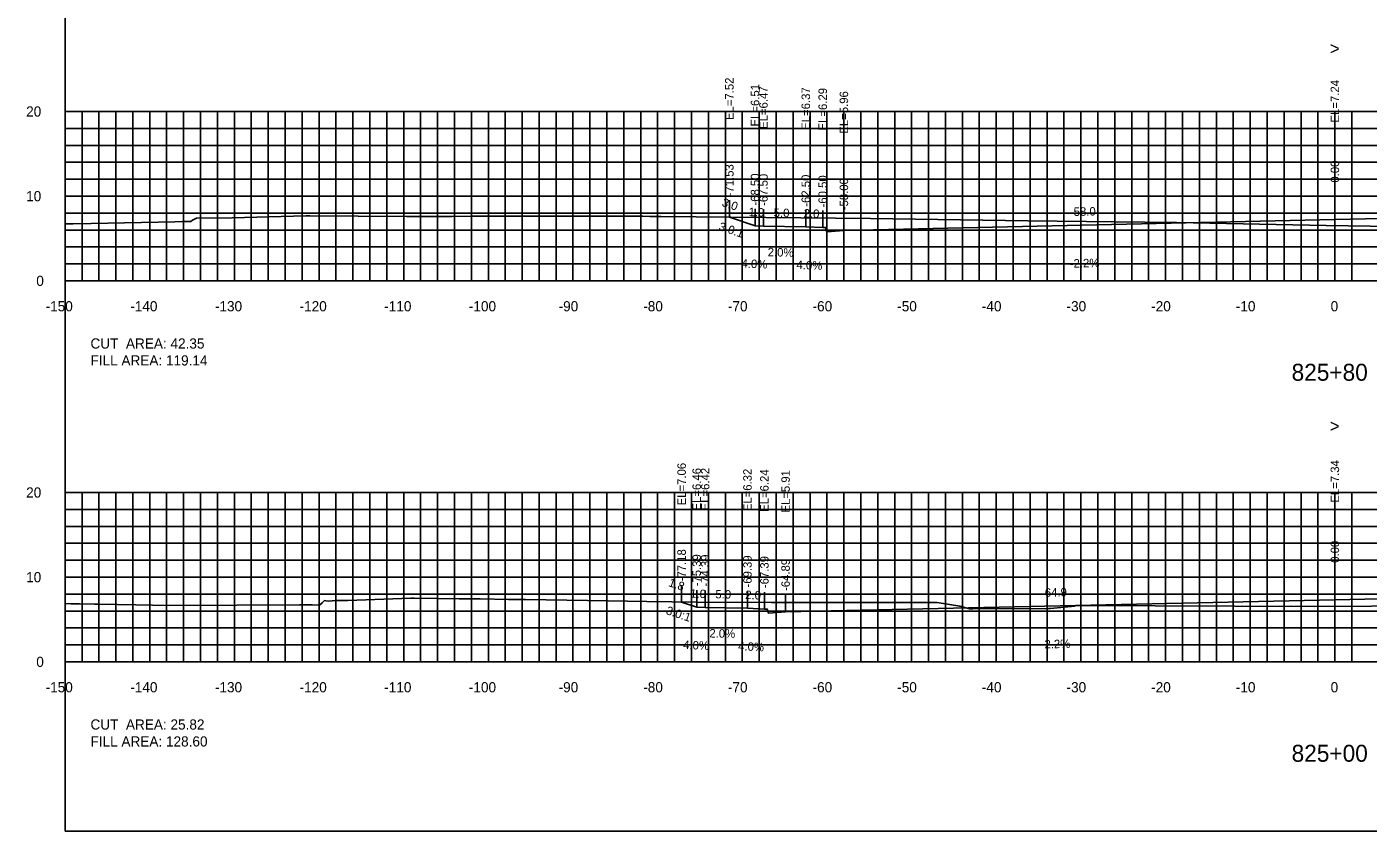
# Model space of a CAD drawing. Extents: x 1797419 to 1809236, y 248759 to 251512.
# Drawn here: x 1806896.5 to 1807054.9, y 250854.9 to 250949.9 of the extents above; entities that cross this region are included whole.
import ezdxf

# ---------------------------------------------------------------- set-up
doc = ezdxf.new("R2010")
doc.units = 0
for name, color, linetype in [('1', 7, 'Continuous'), ('10', 7, 'Continuous'), ('3', 7, 'Continuous'), ('31', 7, 'Continuous'), ('4', 7, 'Continuous'), ('60', 7, 'Continuous'), ('ANNO-TXT', 7, 'Continuous'), ('CL-CNST', 7, 'Continuous'), ('Level 62', 7, 'Continuous'), ('M-ROADS', 7, 'Continuous')]:
    doc.layers.add(name, color=color, linetype=linetype)

msp = doc.modelspace()

# ---------------------------------------------------------------- linework, layer by layer
for p, q in [((1806979.47, 250927.41), (1806979.47, 250929.41)), ((1806982.5, 250926.4), (1806982.5, 250928.4)), ((1806983.5, 250926.36), (1806983.5, 250928.36)), ((1806988.5, 250926.26), (1806988.5, 250928.26)), ((1806990.5, 250926.18), (1806990.5, 250928.18)), ((1807051, 250927.13), (1807051, 250929.13)), ((1806993, 250925.85), (1806993, 250927.85)), ((1806973.83, 250881.95), (1806973.83, 250883.95)), ((1807051, 250882.23), (1807051, 250884.23)), ((1806975.61, 250881.35), (1806975.61, 250883.35)), ((1806976.61, 250881.31), (1806976.61, 250883.31)), ((1806981.61, 250881.21), (1806981.61, 250883.21)), ((1806983.61, 250881.13), (1806983.61, 250883.13)), ((1806986.11, 250880.8), (1806986.11, 250882.8))]:
    msp.add_line(p, q)
msp.add_lwpolyline([(1806901, 250854.89), (1807201, 250854.89), (1807201, 251044.89), (1806901, 251044.89)], close=True)
at = {"layer": '60'}
for p, q in [((1806900.94, 250939.89), (1806901, 250939.89)), ((1806901, 250919.89), (1806901, 250939.89)), ((1806900.94, 250929.89), (1806901, 250929.89)), ((1806900.94, 250919.89), (1806901, 250919.89)), ((1806901, 250919.89), (1807201, 250919.89)), ((1806901, 250919.83), (1806901, 250919.89)), ((1806911, 250919.83), (1806911, 250919.89)), ((1806921, 250919.83), (1806921, 250919.89)), ((1806931, 250919.83), (1806931, 250919.89)), ((1806941, 250919.83), (1806941, 250919.89)), ((1806951, 250919.83), (1806951, 250919.89)), ((1806961, 250919.83), (1806961, 250919.89)), ((1806971, 250919.83), (1806971, 250919.89)), ((1806981, 250919.83), (1806981, 250919.89)), ((1806991, 250919.83), (1806991, 250919.89)), ((1807001, 250919.83), (1807001, 250919.89)), ((1807011, 250919.83), (1807011, 250919.89)), ((1807021, 250919.83), (1807021, 250919.89)), ((1807031, 250919.83), (1807031, 250919.89)), ((1807041, 250919.83), (1807041, 250919.89)), ((1807051, 250919.83), (1807051, 250919.89)), ((1806900.94, 250894.89), (1806901, 250894.89)), ((1806901, 250874.89), (1806901, 250894.89)), ((1806900.94, 250884.89), (1806901, 250884.89)), ((1806900.94, 250874.89), (1806901, 250874.89)), ((1806901, 250874.89), (1807201, 250874.89)), ((1806901, 250874.83), (1806901, 250874.89)), ((1806911, 250874.83), (1806911, 250874.89)), ((1806921, 250874.83), (1806921, 250874.89)), ((1806931, 250874.83), (1806931, 250874.89)), ((1806941, 250874.83), (1806941, 250874.89)), ((1806951, 250874.83), (1806951, 250874.89)), ((1806961, 250874.83), (1806961, 250874.89)), ((1806971, 250874.83), (1806971, 250874.89)), ((1806981, 250874.83), (1806981, 250874.89)), ((1806991, 250874.83), (1806991, 250874.89)), ((1807001, 250874.83), (1807001, 250874.89)), ((1807011, 250874.83), (1807011, 250874.89)), ((1807021, 250874.83), (1807021, 250874.89)), ((1807031, 250874.83), (1807031, 250874.89)), ((1807041, 250874.83), (1807041, 250874.89)), ((1807051, 250874.83), (1807051, 250874.89))]:
    msp.add_line(p, q, dxfattribs=at)
at = {"layer": 'CL-CNST'}
for points in [[(1806979.47, 250927.41), (1806982.5, 250926.4), (1806983.5, 250926.36), (1806988.5, 250926.26), (1806990.5, 250926.18), (1806990.83, 250926.18), (1806991, 250925.68), (1806993, 250925.85), (1807051, 250927.13), (1807109, 250928.4), (1807111, 250928.24), (1807111.17, 250928.74), (1807111.5, 250928.74), (1807113.5, 250928.82), (1807118.5, 250928.92), (1807119.5, 250928.96), (1807127.76, 250926.2)], [(1806973.83, 250881.95), (1806975.61, 250881.35), (1806976.61, 250881.31), (1806981.61, 250881.21), (1806983.61, 250881.13), (1806983.94, 250881.13), (1806984.11, 250880.63), (1806986.11, 250880.8), (1807051, 250882.23), (1807130.43, 250883.97), (1807132.43, 250883.81), (1807132.59, 250884.31), (1807132.92, 250884.31), (1807134.92, 250884.39), (1807139.92, 250884.49), (1807140.92, 250884.53), (1807146.69, 250882.61)]]:
    msp.add_lwpolyline(points, dxfattribs=at)
at = {"layer": 'Level 62'}
for p, q in [((1806901, 250939.89), (1807201, 250939.89)), ((1806901, 250919.89), (1806901, 250939.89)), ((1806903, 250919.89), (1806903, 250939.89)), ((1806905, 250919.89), (1806905, 250939.89)), ((1806907, 250919.89), (1806907, 250939.89)), ((1806909, 250919.89), (1806909, 250939.89)), ((1806911, 250919.89), (1806911, 250939.89)), ((1806913, 250919.89), (1806913, 250939.89)), ((1806915, 250919.89), (1806915, 250939.89)), ((1806917, 250919.89), (1806917, 250939.89)), ((1806919, 250919.89), (1806919, 250939.89)), ((1806921, 250919.89), (1806921, 250939.89)), ((1806923, 250919.89), (1806923, 250939.89)), ((1806925, 250919.89), (1806925, 250939.89)), ((1806927, 250919.89), (1806927, 250939.89)), ((1806929, 250919.89), (1806929, 250939.89)), ((1806931, 250919.89), (1806931, 250939.89)), ((1806933, 250919.89), (1806933, 250939.89)), ((1806935, 250919.89), (1806935, 250939.89)), ((1806937, 250919.89), (1806937, 250939.89)), ((1806939, 250919.89), (1806939, 250939.89)), ((1806941, 250919.89), (1806941, 250939.89)), ((1806943, 250919.89), (1806943, 250939.89)), ((1806945, 250919.89), (1806945, 250939.89)), ((1806947, 250919.89), (1806947, 250939.89)), ((1806949, 250919.89), (1806949, 250939.89)), ((1806951, 250919.89), (1806951, 250939.89)), ((1806953, 250919.89), (1806953, 250939.89)), ((1806955, 250919.89), (1806955, 250939.89)), ((1806957, 250919.89), (1806957, 250939.89)), ((1806959, 250919.89), (1806959, 250939.89)), ((1806961, 250919.89), (1806961, 250939.89)), ((1806963, 250919.89), (1806963, 250939.89)), ((1806965, 250919.89), (1806965, 250939.89)), ((1806967, 250919.89), (1806967, 250939.89)), ((1806969, 250919.89), (1806969, 250939.89)), ((1806971, 250919.89), (1806971, 250939.89)), ((1806973, 250919.89), (1806973, 250939.89)), ((1806975, 250919.89), (1806975, 250939.89)), ((1806977, 250919.89), (1806977, 250939.89)), ((1806979, 250919.89), (1806979, 250939.89)), ((1806981, 250919.89), (1806981, 250939.89)), ((1806983, 250919.89), (1806983, 250939.89)), ((1806985, 250919.89), (1806985, 250939.89)), ((1806987, 250919.89), (1806987, 250939.89)), ((1806989, 250919.89), (1806989, 250939.89)), ((1806991, 250919.89), (1806991, 250939.89)), ((1806993, 250919.89), (1806993, 250939.89)), ((1806995, 250919.89), (1806995, 250939.89)), ((1806997, 250919.89), (1806997, 250939.89)), ((1806999, 250919.89), (1806999, 250939.89)), ((1807001, 250919.89), (1807001, 250939.89)), ((1807003, 250919.89), (1807003, 250939.89)), ((1807005, 250919.89), (1807005, 250939.89)), ((1807007, 250919.89), (1807007, 250939.89)), ((1807009, 250919.89), (1807009, 250939.89)), ((1807011, 250919.89), (1807011, 250939.89)), ((1807013, 250919.89), (1807013, 250939.89)), ((1807015, 250919.89), (1807015, 250939.89)), ((1807017, 250919.89), (1807017, 250939.89)), ((1807019, 250919.89), (1807019, 250939.89)), ((1807021, 250919.89), (1807021, 250939.89)), ((1807023, 250919.89), (1807023, 250939.89)), ((1807025, 250919.89), (1807025, 250939.89)), ((1807027, 250919.89), (1807027, 250939.89)), ((1807029, 250919.89), (1807029, 250939.89)), ((1807031, 250919.89), (1807031, 250939.89)), ((1807033, 250919.89), (1807033, 250939.89)), ((1807035, 250919.89), (1807035, 250939.89)), ((1807037, 250919.89), (1807037, 250939.89)), ((1807039, 250919.89), (1807039, 250939.89)), ((1807041, 250919.89), (1807041, 250939.89)), ((1807043, 250919.89), (1807043, 250939.89)), ((1807045, 250919.89), (1807045, 250939.89)), ((1807047, 250919.89), (1807047, 250939.89)), ((1807049, 250919.89), (1807049, 250939.89)), ((1807051, 250919.89), (1807051, 250939.89)), ((1807053, 250919.89), (1807053, 250939.89)), ((1806901, 250937.89), (1807201, 250937.89)), ((1806901, 250935.89), (1807201, 250935.89)), ((1806901, 250933.89), (1807201, 250933.89)), ((1806901, 250931.89), (1807201, 250931.89)), ((1806901, 250929.89), (1807201, 250929.89)), ((1806901, 250927.89), (1807201, 250927.89)), ((1806901, 250925.89), (1807201, 250925.89)), ((1806901, 250923.89), (1807201, 250923.89)), ((1806901, 250921.89), (1807201, 250921.89)), ((1806901, 250919.89), (1807201, 250919.89)), ((1806901, 250894.89), (1807201, 250894.89)), ((1806901, 250874.89), (1806901, 250894.89)), ((1806903, 250874.89), (1806903, 250894.89)), ((1806905, 250874.89), (1806905, 250894.89)), ((1806907, 250874.89), (1806907, 250894.89)), ((1806909, 250874.89), (1806909, 250894.89)), ((1806911, 250874.89), (1806911, 250894.89)), ((1806913, 250874.89), (1806913, 250894.89)), ((1806915, 250874.89), (1806915, 250894.89)), ((1806917, 250874.89), (1806917, 250894.89)), ((1806919, 250874.89), (1806919, 250894.89)), ((1806921, 250874.89), (1806921, 250894.89)), ((1806923, 250874.89), (1806923, 250894.89)), ((1806925, 250874.89), (1806925, 250894.89)), ((1806927, 250874.89), (1806927, 250894.89)), ((1806929, 250874.89), (1806929, 250894.89)), ((1806931, 250874.89), (1806931, 250894.89)), ((1806933, 250874.89), (1806933, 250894.89)), ((1806935, 250874.89), (1806935, 250894.89)), ((1806937, 250874.89), (1806937, 250894.89)), ((1806939, 250874.89), (1806939, 250894.89)), ((1806941, 250874.89), (1806941, 250894.89)), ((1806943, 250874.89), (1806943, 250894.89)), ((1806945, 250874.89), (1806945, 250894.89)), ((1806947, 250874.89), (1806947, 250894.89)), ((1806949, 250874.89), (1806949, 250894.89)), ((1806951, 250874.89), (1806951, 250894.89)), ((1806953, 250874.89), (1806953, 250894.89)), ((1806955, 250874.89), (1806955, 250894.89)), ((1806957, 250874.89), (1806957, 250894.89)), ((1806959, 250874.89), (1806959, 250894.89)), ((1806961, 250874.89), (1806961, 250894.89)), ((1806963, 250874.89), (1806963, 250894.89)), ((1806965, 250874.89), (1806965, 250894.89)), ((1806967, 250874.89), (1806967, 250894.89)), ((1806969, 250874.89), (1806969, 250894.89)), ((1806971, 250874.89), (1806971, 250894.89)), ((1806973, 250874.89), (1806973, 250894.89)), ((1806975, 250874.89), (1806975, 250894.89)), ((1806977, 250874.89), (1806977, 250894.89)), ((1806979, 250874.89), (1806979, 250894.89)), ((1806981, 250874.89), (1806981, 250894.89)), ((1806983, 250874.89), (1806983, 250894.89)), ((1806985, 250874.89), (1806985, 250894.89)), ((1806987, 250874.89), (1806987, 250894.89)), ((1806989, 250874.89), (1806989, 250894.89)), ((1806991, 250874.89), (1806991, 250894.89)), ((1806993, 250874.89), (1806993, 250894.89)), ((1806995, 250874.89), (1806995, 250894.89)), ((1806997, 250874.89), (1806997, 250894.89)), ((1806999, 250874.89), (1806999, 250894.89)), ((1807001, 250874.89), (1807001, 250894.89)), ((1807003, 250874.89), (1807003, 250894.89)), ((1807005, 250874.89), (1807005, 250894.89)), ((1807007, 250874.89), (1807007, 250894.89)), ((1807009, 250874.89), (1807009, 250894.89)), ((1807011, 250874.89), (1807011, 250894.89)), ((1807013, 250874.89), (1807013, 250894.89)), ((1807015, 250874.89), (1807015, 250894.89)), ((1807017, 250874.89), (1807017, 250894.89)), ((1807019, 250874.89), (1807019, 250894.89)), ((1807021, 250874.89), (1807021, 250894.89)), ((1807023, 250874.89), (1807023, 250894.89)), ((1807025, 250874.89), (1807025, 250894.89)), ((1807027, 250874.89), (1807027, 250894.89)), ((1807029, 250874.89), (1807029, 250894.89)), ((1807031, 250874.89), (1807031, 250894.89)), ((1807033, 250874.89), (1807033, 250894.89)), ((1807035, 250874.89), (1807035, 250894.89)), ((1807037, 250874.89), (1807037, 250894.89)), ((1807039, 250874.89), (1807039, 250894.89)), ((1807041, 250874.89), (1807041, 250894.89)), ((1807043, 250874.89), (1807043, 250894.89)), ((1807045, 250874.89), (1807045, 250894.89)), ((1807047, 250874.89), (1807047, 250894.89)), ((1807049, 250874.89), (1807049, 250894.89)), ((1807051, 250874.89), (1807051, 250894.89)), ((1807053, 250874.89), (1807053, 250894.89)), ((1806901, 250892.89), (1807201, 250892.89)), ((1806901, 250890.89), (1807201, 250890.89)), ((1806901, 250888.89), (1807201, 250888.89)), ((1806901, 250886.89), (1807201, 250886.89)), ((1806901, 250884.89), (1807201, 250884.89)), ((1806901, 250882.89), (1807201, 250882.89)), ((1806901, 250880.89), (1807201, 250880.89)), ((1806901, 250878.89), (1807201, 250878.89)), ((1806901, 250876.89), (1807201, 250876.89)), ((1806901, 250874.89), (1807201, 250874.89))]:
    msp.add_line(p, q, dxfattribs=at)
at = {"layer": 'M-ROADS'}
for points in [[(1806901, 250926.62), (1806901.95, 250926.64), (1806904.09, 250926.68), (1806913.97, 250926.87), (1806914.87, 250926.89), (1806915.87, 250926.9), (1806916.05, 250927.04), (1806916.53, 250927.3), (1806920.75, 250927.34), (1806929.44, 250927.56), (1806929.56, 250927.56), (1806929.93, 250927.56), (1806941.33, 250927.48), (1806946.2, 250927.49), (1806946.55, 250927.49), (1806946.7, 250927.49), (1806948.98, 250927.51), (1806950.34, 250927.52), (1806959.96, 250927.53), (1806961.28, 250927.53), (1806961.46, 250927.53), (1806963.47, 250927.52), (1806964.36, 250927.52), (1806965.58, 250927.52), (1806967.05, 250927.51), (1806968.24, 250927.51), (1806969.24, 250927.51), (1806970.07, 250927.5), (1806970.79, 250927.5), (1806971.41, 250927.5), (1806996.13, 250927.24), (1807014.73, 250926.97), (1807032.03, 250926.79), (1807032.3, 250926.79), (1807049.99, 250926.41), (1807068.16, 250926.15)], [(1806901, 250881.77), (1806901.69, 250881.75), (1806902.67, 250881.74), (1806902.69, 250881.74), (1806904.47, 250881.71), (1806905, 250881.7), (1806909.35, 250881.62), (1806913.3, 250881.55), (1806921.3, 250881.6), (1806928.7, 250881.64), (1806929.33, 250881.63), (1806930.17, 250881.61), (1806931.06, 250881.58), (1806931.36, 250881.87), (1806931.64, 250882.13), (1806931.82, 250882.1), (1806932.12, 250882.07), (1806932.99, 250882.12), (1806934.41, 250882.14), (1806941.85, 250882.4), (1806942.23, 250882.41), (1806947.57, 250882.34), (1806947.79, 250882.34), (1806948.89, 250882.33), (1806950.04, 250882.33), (1806953.4, 250882.25), (1806954.45, 250882.24), (1806955.19, 250882.24), (1806955.4, 250882.24), (1806965.16, 250882.09), (1806969.74, 250882), (1806975.62, 250881.92), (1806984.44, 250881.88), (1807004.02, 250881.9), (1807006.69, 250881.48), (1807007.83, 250881.16), (1807007.88, 250881.15), (1807008.13, 250881.15), (1807008.24, 250881.15), (1807017.19, 250881.19), (1807017.42, 250881.19), (1807020.29, 250881.48), (1807020.37, 250881.55), (1807048.61, 250881.44), (1807068.78, 250881.56)]]:
    msp.add_lwpolyline(points, dxfattribs=at)

# ---------------------------------------------------------------- texts
for p in [(1806978.14, 250925.9), (1806971.91, 250880.55)]:
    msp.add_text('3.0:1', height=1, rotation=341.5651).set_placement(p)
at = {"layer": '1'}
for s, p in [('825+80', (1807045.89, 250908.09)), ('825+00', (1807045.89, 250863.09))]:
    msp.add_text(s, height=2, dxfattribs=at).set_placement(p)
at = {"layer": '10'}
for s, p in [('-150', (1806898.7, 250916.29)), ('-140', (1806908.7, 250916.29)), ('-130', (1806918.7, 250916.29)), ('-120', (1806928.7, 250916.29)), ('-110', (1806938.7, 250916.29)), ('-100', (1806948.7, 250916.29)), ('-90', (1806959.3, 250916.29)), ('-80', (1806969.3, 250916.29)), ('-70', (1806979.3, 250916.29)), ('-60', (1806989.3, 250916.29)), ('-50', (1806999.3, 250916.29)), ('-40', (1807009.3, 250916.29)), ('-30', (1807019.3, 250916.29)), ('-20', (1807029.3, 250916.29)), ('-10', (1807039.3, 250916.29)), ('0', (1807050.5, 250916.29)), ('-150', (1806898.7, 250871.29)), ('-140', (1806908.7, 250871.29)), ('-130', (1806918.7, 250871.29)), ('-120', (1806928.7, 250871.29)), ('-110', (1806938.7, 250871.29)), ('-100', (1806948.7, 250871.29)), ('-90', (1806959.3, 250871.29)), ('-80', (1806969.3, 250871.29)), ('-70', (1806979.3, 250871.29)), ('-60', (1806989.3, 250871.29)), ('-50', (1806999.3, 250871.29)), ('-40', (1807009.3, 250871.29)), ('-30', (1807019.3, 250871.29)), ('-20', (1807029.3, 250871.29)), ('-10', (1807039.3, 250871.29)), ('0', (1807050.5, 250871.29))]:
    msp.add_text(s, height=1.2, dxfattribs=at).set_placement(p)
at = {"layer": '3'}
for s, p in [('EL=7.52', (1806979.97, 250938.88)), ('EL=6.51', (1806983, 250938.12)), ('EL=6.47', (1806984, 250937.83)), ('EL=6.37', (1806989, 250937.73)), ('EL=6.29', (1806991, 250937.65)), ('EL=5.96', (1806993.5, 250937.27)), ('EL=7.24', (1807051.5, 250938.59)), ('-71.53', (1806979.97, 250929.87)), ('0.00', (1807051.5, 250931.49)), ('-68.50', (1806983, 250928.78)), ('-67.50', (1806984, 250928.74)), ('-62.50', (1806989, 250928.64)), ('-60.50', (1806991, 250928.56)), ('-58.00', (1806993.5, 250928.23)), ('EL=7.06', (1806974.33, 250893.37)), ('EL=7.34', (1807051.5, 250893.69)), ('EL=6.46', (1806976.11, 250892.77)), ('EL=6.42', (1806977.11, 250892.78)), ('EL=6.32', (1806982.11, 250892.68)), ('EL=6.24', (1806984.11, 250892.6)), ('EL=5.91', (1806986.61, 250892.52)), ('0.00', (1807051.5, 250886.59)), ('-77.18', (1806974.33, 250884.4)), ('-75.39', (1806976.11, 250883.81)), ('-74.39', (1806977.11, 250883.77)), ('-69.39', (1806982.11, 250883.67)), ('-67.39', (1806984.11, 250883.59)), ('-64.89', (1806986.61, 250883.26))]:
    msp.add_text(s, height=1, rotation=90, dxfattribs=at).set_placement(p)
at = {"layer": '31'}
for s, p in [('20', (1806896.4, 250939.29)), ('10', (1806896.4, 250929.29)), ('0', (1806897.6, 250919.29)), ('20', (1806896.4, 250894.29)), ('10', (1806896.4, 250884.29)), ('0', (1806897.6, 250874.29))]:
    msp.add_text(s, height=1.2, dxfattribs=at).set_placement(p)
at = {"layer": '4'}
for s, rotation, p in [('3.0', 341.5651, (1806978.51, 250928.74)), ('1.0', 357.7094, (1806981.73, 250927.54)), ('5.0', 358.8542, (1806984.7, 250927.44)), ('2.0', 357.7094, (1806988.23, 250927.38)), ('58.0', 1.2603, (1807020.16, 250927.55)), ('2.0%', 358.8542, (1806983.99, 250922.79)), ('4.0%', 357.7094, (1806980.89, 250921.46)), ('4.0%', 357.7094, (1806987.39, 250921.3)), ('-2.2%', 1.2603, (1807019.7, 250921.44)), ('1.8', 341.5651, (1806972.2, 250883.85)), ('64.9', 1.2603, (1807016.75, 250882.57)), ('1.0', 357.7094, (1806974.83, 250882.48)), ('5.0', 358.8542, (1806977.81, 250882.39)), ('2.0', 357.7094, (1806981.33, 250882.32)), ('2.0%', 358.8542, (1806977.1, 250877.77)), ('4.0%', 357.7094, (1806974, 250876.41)), ('4.0%', 357.7094, (1806980.5, 250876.25)), ('-2.2%', 1.2603, (1807016.26, 250876.46))]:
    msp.add_text(s, height=1, rotation=rotation, dxfattribs=at).set_placement(p)
at = {"layer": '60'}
for s, height, p in [('>', 1.5, (1807050.39, 250946.59)), ('-', 0.0001, (1806901, 250919.89)), ('>', 1.5, (1807050.39, 250902)), ('-', 0.0001, (1806901, 250874.89))]:
    msp.add_text(s, height=height, dxfattribs=at).set_placement(p)
at = {"layer": 'ANNO-TXT'}
for s, p in [('CUT  AREA: 42.35', (1806904, 250911.89)), ('FILL AREA: 119.14', (1806904, 250909.89)), ('CUT  AREA: 25.82', (1806904, 250866.89)), ('FILL AREA: 128.60', (1806904, 250864.89))]:
    msp.add_text(s, height=1.2, dxfattribs=at).set_placement(p)

doc.saveas('drawing.dxf')
